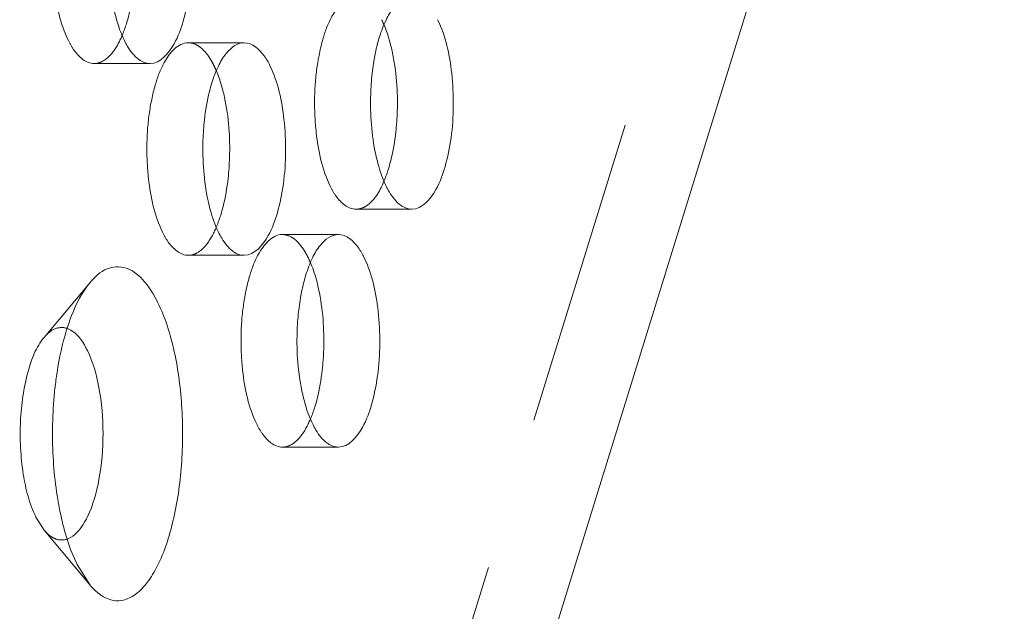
# Model space of a CAD drawing. Header units: millimetres. Extents: x 4497 to 11741, y 5958 to 12619.
# Tile 396 of 424: x 8940 to 8956, y 9712 to 9722. Entities that reach past the tile are written whole.
import ezdxf

# ---------------------------------------------------------------- set-up
doc = ezdxf.new("R2010")
doc.units = ezdxf.units.MM
doc.header["$LTSCALE"] = 0.8
doc.linetypes.add('HIDDEN', pattern=[9.525, 6.35, -3.175])
doc.layers.get('0').update_dxf_attribs({"linetype": 'CONTINUOUS', "lineweight": 0})
doc.layers.add('3', color=5, linetype='HIDDEN', lineweight=0)

msp = doc.modelspace()

# ---------------------------------------------------------------- linework, layer by layer
at = {"linetype": 'Continuous'}
for p, q in [((8944.81, 9699.949), (8955.824, 9735.591)), ((8940.78, 9712.411), (8940.564, 9712.752))]:
    msp.add_line(p, q, dxfattribs=at)
msp.add_arc((8947.065, 9714.907), 6.907, 173.7303, 182.6165, dxfattribs=at)
for points, knots in [([(8941.766, 9721.001), (8941.936, 9721.002), (8942.177, 9721.297), (8942.326, 9721.72), (8942.422, 9722.191), (8942.456, 9722.707), (8942.424, 9723.365), (8942.323, 9723.849), (8942.189, 9724.122)], [0, 0, 0, 0, 0.151117, 0.270865, 0.414482, 0.571614, 0.729772, 1, 1, 1, 1]), ([(8941.378, 9721.663), (8941.392, 9721.71), (8941.447, 9721.909), (8941.482, 9722.114), (8941.499, 9722.271)], [0, 0, 0, 0, 0.233807, 1, 1, 1, 1]), ([(8946.074, 9722.102), (8945.959, 9722.102), (8945.779, 9721.96), (8945.636, 9721.707), (8945.57, 9721.535), (8945.541, 9721.44)], [0, 0, 0, 0, 0.38697, 0.664131, 1, 1, 1, 1]), ([(8941.169, 9721.901), (8941.18, 9721.852), (8941.223, 9721.674), (8941.283, 9721.5), (8941.341, 9721.38)], [0, 0, 0, 0, 0.273686, 1, 1, 1, 1]), ([(8946.075, 9718.602), (8946.245, 9718.603), (8946.486, 9718.898), (8946.635, 9719.321), (8946.732, 9719.792), (8946.766, 9720.308), (8946.733, 9720.966), (8946.632, 9721.45), (8946.498, 9721.723)], [0, 0, 0, 0, 0.151117, 0.270865, 0.414482, 0.571614, 0.729772, 1, 1, 1, 1]), ([(8945.749, 9721.203), (8945.741, 9721.241), (8945.707, 9721.383), (8945.663, 9721.523), (8945.623, 9721.622)], [0, 0, 0, 0, 0.266896, 1, 1, 1, 1]), ([(8945.541, 9721.44), (8945.526, 9721.394), (8945.471, 9721.195), (8945.437, 9720.99), (8945.419, 9720.833)], [0, 0, 0, 0, 0.233807, 1, 1, 1, 1]), ([(8941.341, 9721.38), (8941.358, 9721.347), (8941.42, 9721.232), (8941.503, 9721.124), (8941.578, 9721.069)], [0, 0, 0, 0, 0.288188, 1, 1, 1, 1]), ([(8943.314, 9721.344), (8943.199, 9721.343), (8943.019, 9721.201), (8942.876, 9720.948), (8942.81, 9720.776), (8942.781, 9720.681)], [0, 0, 0, 0, 0.38697, 0.664131, 1, 1, 1, 1]), ([(8943.738, 9720.964), (8943.711, 9721.021), (8943.62, 9721.186), (8943.445, 9721.344), (8943.314, 9721.344)], [0, 0, 0, 0, 0.322493, 1, 1, 1, 1]), ([(8945.809, 9719.872), (8945.821, 9719.984), (8945.852, 9720.428), (8945.82, 9720.878), (8945.749, 9721.203)], [0, 0, 0, 0, 0.253494, 1, 1, 1, 1]), ([(8941.578, 9721.069), (8941.593, 9721.058), (8941.649, 9721.021), (8941.717, 9721.001), (8941.766, 9721.001)], [0, 0, 0, 0, 0.272033, 1, 1, 1, 1]), ([(8943.315, 9717.844), (8943.485, 9717.844), (8943.726, 9718.139), (8943.875, 9718.562), (8943.972, 9719.033), (8944.006, 9719.549), (8943.973, 9720.207), (8943.872, 9720.691), (8943.738, 9720.964)], [0, 0, 0, 0, 0.151117, 0.270865, 0.414482, 0.571614, 0.729772, 1, 1, 1, 1]), ([(8942.989, 9720.444), (8942.981, 9720.482), (8942.947, 9720.624), (8942.903, 9720.764), (8942.863, 9720.863)], [0, 0, 0, 0, 0.266896, 1, 1, 1, 1]), ([(8945.419, 9720.833), (8945.407, 9720.721), (8945.376, 9720.277), (8945.409, 9719.827), (8945.479, 9719.502)], [0, 0, 0, 0, 0.253494, 1, 1, 1, 1]), ([(8942.781, 9720.681), (8942.767, 9720.635), (8942.711, 9720.436), (8942.677, 9720.231), (8942.659, 9720.074)], [0, 0, 0, 0, 0.233807, 1, 1, 1, 1]), ([(8943.049, 9719.113), (8943.061, 9719.225), (8943.092, 9719.669), (8943.06, 9720.119), (8942.989, 9720.444)], [0, 0, 0, 0, 0.253494, 1, 1, 1, 1]), ([(8942.659, 9720.074), (8942.647, 9719.962), (8942.616, 9719.518), (8942.649, 9719.068), (8942.719, 9718.743)], [0, 0, 0, 0, 0.253494, 1, 1, 1, 1]), ([(8945.687, 9719.265), (8945.702, 9719.311), (8945.757, 9719.51), (8945.791, 9719.715), (8945.809, 9719.872)], [0, 0, 0, 0, 0.233807, 1, 1, 1, 1]), ([(8945.479, 9719.502), (8945.49, 9719.453), (8945.533, 9719.275), (8945.592, 9719.101), (8945.651, 9718.982)], [0, 0, 0, 0, 0.273686, 1, 1, 1, 1]), ([(8942.927, 9718.506), (8942.942, 9718.552), (8942.997, 9718.751), (8943.031, 9718.956), (8943.049, 9719.113)], [0, 0, 0, 0, 0.233807, 1, 1, 1, 1]), ([(8945.651, 9718.982), (8945.668, 9718.948), (8945.73, 9718.833), (8945.812, 9718.725), (8945.887, 9718.67)], [0, 0, 0, 0, 0.288188, 1, 1, 1, 1]), ([(8942.719, 9718.743), (8942.73, 9718.694), (8942.773, 9718.517), (8942.832, 9718.342), (8942.891, 9718.223)], [0, 0, 0, 0, 0.273686, 1, 1, 1, 1]), ([(8945.887, 9718.67), (8945.902, 9718.659), (8945.958, 9718.622), (8946.026, 9718.602), (8946.075, 9718.602)], [0, 0, 0, 0, 0.272033, 1, 1, 1, 1]), ([(8942.891, 9718.223), (8942.908, 9718.189), (8942.97, 9718.074), (8943.052, 9717.966), (8943.128, 9717.911)], [0, 0, 0, 0, 0.288188, 1, 1, 1, 1]), ([(8944.864, 9718.186), (8944.749, 9718.186), (8944.568, 9718.044), (8944.425, 9717.79), (8944.36, 9717.619), (8944.33, 9717.524)], [0, 0, 0, 0, 0.38697, 0.664131, 1, 1, 1, 1]), ([(8945.288, 9717.807), (8945.26, 9717.863), (8945.169, 9718.028), (8944.995, 9718.186), (8944.864, 9718.186)], [0, 0, 0, 0, 0.322493, 1, 1, 1, 1]), ([(8943.128, 9717.911), (8943.142, 9717.9), (8943.198, 9717.863), (8943.266, 9717.843), (8943.315, 9717.844)], [0, 0, 0, 0, 0.272033, 1, 1, 1, 1]), ([(8944.539, 9717.286), (8944.531, 9717.324), (8944.497, 9717.466), (8944.453, 9717.606), (8944.412, 9717.705)], [0, 0, 0, 0, 0.266896, 1, 1, 1, 1]), ([(8944.865, 9714.686), (8945.035, 9714.686), (8945.276, 9714.982), (8945.425, 9715.404), (8945.522, 9715.875), (8945.556, 9716.391), (8945.523, 9717.049), (8945.422, 9717.533), (8945.288, 9717.807)], [0, 0, 0, 0, 0.151117, 0.270865, 0.414482, 0.571614, 0.729772, 1, 1, 1, 1]), ([(8940.776, 9717.397), (8940.853, 9717.489), (8941.021, 9717.648), (8941.384, 9717.672), (8941.688, 9717.429), (8941.828, 9717.198), (8941.895, 9717.06)], [0, 0, 0, 0, 0.246383, 0.448731, 0.684545, 1, 1, 1, 1]), ([(8944.33, 9717.524), (8944.316, 9717.477), (8944.261, 9717.278), (8944.226, 9717.074), (8944.209, 9716.916)], [0, 0, 0, 0, 0.233807, 1, 1, 1, 1]), ([(8940.391, 9716.615), (8940.416, 9716.695), (8940.511, 9716.97), (8940.643, 9717.237), (8940.776, 9717.397)], [0, 0, 0, 0, 0.287139, 1, 1, 1, 1]), ([(8944.598, 9715.955), (8944.611, 9716.067), (8944.641, 9716.511), (8944.609, 9716.961), (8944.539, 9717.286)], [0, 0, 0, 0, 0.253494, 1, 1, 1, 1]), ([(8941.895, 9717.06), (8942.011, 9716.824), (8942.185, 9716.268), (8942.308, 9715.366), (8942.305, 9714.407), (8942.177, 9713.51), (8941.969, 9712.859), (8941.738, 9712.468), (8941.559, 9712.273), (8941.361, 9712.16), (8941.063, 9712.142), (8940.877, 9712.296), (8940.78, 9712.41)], [0, 0, 0, 0, 0.134454, 0.29465, 0.463726, 0.623145, 0.756274, 0.809643, 0.853787, 0.890401, 0.923487, 1, 1, 1, 1]), ([(8944.209, 9716.916), (8944.196, 9716.804), (8944.166, 9716.36), (8944.198, 9715.91), (8944.269, 9715.586)], [0, 0, 0, 0, 0.253494, 1, 1, 1, 1]), ([(8940.2, 9715.661), (8940.209, 9715.746), (8940.252, 9716.068), (8940.32, 9716.387), (8940.391, 9716.615)], [0, 0, 0, 0, 0.26458, 1, 1, 1, 1]), ([(8940.392, 9716.643), (8940.424, 9716.633), (8940.577, 9716.552), (8940.673, 9716.398), (8940.732, 9716.277)], [0, 0, 0, 0, 0.201721, 1, 1, 1, 1]), ([(8940.732, 9716.277), (8940.826, 9716.086), (8940.951, 9715.63), (8941.011, 9714.91), (8940.952, 9714.189), (8940.828, 9713.732), (8940.735, 9713.54)], [0, 0, 0, 0, 0.227394, 0.499536, 0.771931, 1, 1, 1, 1]), ([(8944.477, 9715.348), (8944.491, 9715.394), (8944.546, 9715.593), (8944.581, 9715.798), (8944.598, 9715.955)], [0, 0, 0, 0, 0.233807, 1, 1, 1, 1]), ([(8944.269, 9715.586), (8944.279, 9715.537), (8944.322, 9715.359), (8944.382, 9715.184), (8944.441, 9715.065)], [0, 0, 0, 0, 0.273686, 1, 1, 1, 1]), ([(8944.441, 9715.065), (8944.457, 9715.031), (8944.519, 9714.916), (8944.602, 9714.808), (8944.677, 9714.753)], [0, 0, 0, 0, 0.288188, 1, 1, 1, 1]), ([(8940.564, 9712.752), (8940.437, 9713.01), (8940.255, 9713.621), (8940.181, 9714.248), (8940.166, 9714.591)], [0, 0, 0, 0, 0.455621, 1, 1, 1, 1]), ([(8944.677, 9714.753), (8944.692, 9714.742), (8944.748, 9714.706), (8944.816, 9714.686), (8944.865, 9714.686)], [0, 0, 0, 0, 0.272033, 1, 1, 1, 1]), ([(8940.735, 9713.54), (8940.713, 9713.496), (8940.636, 9713.355), (8940.521, 9713.221), (8940.417, 9713.178)], [0, 0, 0, 0, 0.30405, 1, 1, 1, 1])]:
    msp.add_open_spline(points, degree=3, knots=knots, dxfattribs=at)
for points in [[(8941.311, 9721.476), (8941.336, 9721.537), (8941.358, 9721.6), (8941.378, 9721.663)], [(8945.62, 9719.077), (8945.646, 9719.138), (8945.668, 9719.201), (8945.687, 9719.265)], [(8942.86, 9718.318), (8942.886, 9718.38), (8942.908, 9718.442), (8942.927, 9718.506)], [(8944.41, 9715.161), (8944.435, 9715.222), (8944.457, 9715.285), (8944.477, 9715.348)]]:
    msp.add_open_spline(points, degree=3, dxfattribs=at)
at = {"layer": '3'}
for p, q in [((8943.584, 9700.571), (8954.84, 9736.996)), ((8942.394, 9721.344), (8943.315, 9721.344)), ((8940.844, 9721.001), (8941.765, 9721.001)), ((8945.153, 9718.602), (8946.075, 9718.602)), ((8943.943, 9718.186), (8944.864, 9718.186)), ((8942.394, 9717.844), (8943.315, 9717.844)), ((8940.02, 9716.492), (8940.777, 9717.398)), ((8943.943, 9714.686), (8944.864, 9714.686)), ((8940.024, 9713.317), (8939.885, 9713.535)), ((8940.02, 9713.32), (8940.777, 9712.414))]:
    msp.add_line(p, q, dxfattribs=at)
for centre in [(8944.097, 9720.999), (8941.337, 9720.241), (8942.887, 9717.083)]:
    msp.add_arc(centre, 1.647, 22.1929, 26.0594, dxfattribs=at)
for points, knots in [([(8940.843, 9724.501), (8940.673, 9724.501), (8940.432, 9724.206), (8940.283, 9723.783), (8940.187, 9723.312), (8940.152, 9722.796), (8940.185, 9722.138), (8940.286, 9721.654), (8940.42, 9721.38)], [0, 0, 0, 0, 0.151117, 0.270865, 0.414482, 0.571614, 0.729772, 1, 1, 1, 1]), ([(8945.153, 9722.102), (8944.983, 9722.102), (8944.742, 9721.807), (8944.593, 9721.384), (8944.496, 9720.913), (8944.462, 9720.397), (8944.495, 9719.739), (8944.596, 9719.255), (8944.73, 9718.982)], [0, 0, 0, 0, 0.151117, 0.270865, 0.414482, 0.571614, 0.729772, 1, 1, 1, 1]), ([(8940.845, 9721.001), (8940.888, 9721.001), (8941.013, 9721.036), (8941.183, 9721.207), (8941.269, 9721.376), (8941.311, 9721.476)], [0, 0, 0, 0, 0.188312, 0.535199, 1, 1, 1, 1]), ([(8940.42, 9721.38), (8940.448, 9721.324), (8940.539, 9721.159), (8940.713, 9721.001), (8940.845, 9721.001)], [0, 0, 0, 0, 0.322493, 1, 1, 1, 1]), ([(8942.393, 9721.344), (8942.223, 9721.343), (8941.982, 9721.048), (8941.833, 9720.625), (8941.736, 9720.154), (8941.702, 9719.638), (8941.735, 9718.98), (8941.836, 9718.496), (8941.97, 9718.223)], [0, 0, 0, 0, 0.151117, 0.270865, 0.414482, 0.571614, 0.729772, 1, 1, 1, 1]), ([(8942.581, 9721.276), (8942.566, 9721.287), (8942.51, 9721.324), (8942.442, 9721.344), (8942.393, 9721.344)], [0, 0, 0, 0, 0.272033, 1, 1, 1, 1]), ([(8942.817, 9720.964), (8942.801, 9720.998), (8942.738, 9721.113), (8942.656, 9721.221), (8942.581, 9721.276)], [0, 0, 0, 0, 0.288188, 1, 1, 1, 1]), ([(8944.73, 9718.982), (8944.757, 9718.925), (8944.849, 9718.76), (8945.023, 9718.602), (8945.154, 9718.602)], [0, 0, 0, 0, 0.322493, 1, 1, 1, 1]), ([(8945.231, 9718.614), (8945.27, 9718.625), (8945.454, 9718.726), (8945.557, 9718.924), (8945.62, 9719.077)], [0, 0, 0, 0, 0.194207, 1, 1, 1, 1]), ([(8942.394, 9717.844), (8942.438, 9717.844), (8942.563, 9717.878), (8942.733, 9718.05), (8942.819, 9718.219), (8942.86, 9718.318)], [0, 0, 0, 0, 0.188312, 0.535199, 1, 1, 1, 1]), ([(8941.97, 9718.223), (8941.997, 9718.167), (8942.089, 9718.001), (8942.263, 9717.843), (8942.394, 9717.844)], [0, 0, 0, 0, 0.322493, 1, 1, 1, 1]), ([(8943.943, 9718.186), (8943.772, 9718.185), (8943.531, 9717.89), (8943.382, 9717.467), (8943.286, 9716.996), (8943.252, 9716.48), (8943.284, 9715.823), (8943.385, 9715.338), (8943.52, 9715.065)], [0, 0, 0, 0, 0.151117, 0.270865, 0.414482, 0.571614, 0.729772, 1, 1, 1, 1]), ([(8944.13, 9718.119), (8944.116, 9718.129), (8944.059, 9718.166), (8943.991, 9718.186), (8943.943, 9718.186)], [0, 0, 0, 0, 0.272033, 1, 1, 1, 1]), ([(8944.367, 9717.807), (8944.35, 9717.84), (8944.288, 9717.955), (8944.205, 9718.063), (8944.13, 9718.119)], [0, 0, 0, 0, 0.288188, 1, 1, 1, 1]), ([(8940.021, 9716.492), (8940.07, 9716.551), (8940.178, 9716.652), (8940.331, 9716.662), (8940.392, 9716.643)], [0, 0, 0, 0, 0.548589, 1, 1, 1, 1]), ([(8939.885, 9713.535), (8939.777, 9713.754), (8939.645, 9714.283), (8939.605, 9715.098), (8939.71, 9715.865), (8939.888, 9716.333), (8940.021, 9716.492)], [0, 0, 0, 0, 0.239854, 0.525616, 0.797144, 1, 1, 1, 1]), ([(8943.944, 9714.686), (8943.988, 9714.686), (8944.113, 9714.72), (8944.282, 9714.892), (8944.368, 9715.061), (8944.41, 9715.161)], [0, 0, 0, 0, 0.188312, 0.535199, 1, 1, 1, 1]), ([(8943.52, 9715.065), (8943.547, 9715.009), (8943.638, 9714.844), (8943.812, 9714.686), (8943.944, 9714.686)], [0, 0, 0, 0, 0.322493, 1, 1, 1, 1]), ([(8940.159, 9713.199), (8940.147, 9713.206), (8940.097, 9713.239), (8940.054, 9713.281), (8940.024, 9713.316)], [0, 0, 0, 0, 0.230007, 1, 1, 1, 1]), ([(8940.417, 9713.178), (8940.357, 9713.153), (8940.259, 9713.149), (8940.179, 9713.187), (8940.159, 9713.199)], [0, 0, 0, 0, 0.734427, 1, 1, 1, 1])]:
    msp.add_open_spline(points, degree=3, knots=knots, dxfattribs=at)
msp.add_open_spline([(8945.154, 9718.602), (8945.18, 9718.602), (8945.206, 9718.606), (8945.231, 9718.614)], degree=3, dxfattribs=at)

doc.saveas('drawing.dxf')
